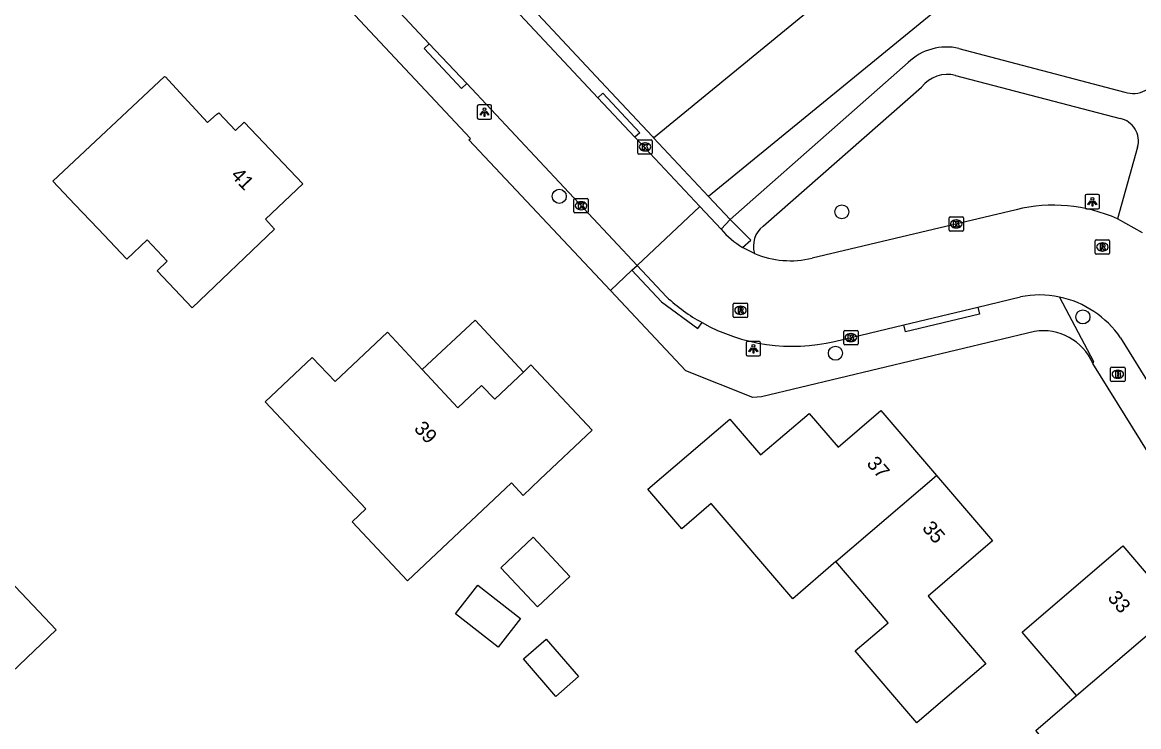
# Model space of a CAD drawing. Extents: x 157321 to 158827, y 386650 to 388532.
# Drawn here: x 157911.7 to 157989.3, y 388265 to 388313.9 of the extents above; entities that cross this region are included whole.
import ezdxf

# ---------------------------------------------------------------- set-up
doc = ezdxf.new("R2010")
doc.units = 0
for name, color, linetype in [('IMGEO_Boom', 7, 'Continuous'), ('IMGEO_Brandkraan', 7, 'Continuous'), ('IMGEO_Kolk', 7, 'Continuous'), ('IMGEO_Lichtpunt', 7, 'Continuous'), ('IMGEO_Loofbos', 7, 'Continuous'), ('IMGEO_Pand', 7, 'Continuous'), ('IMGEO_Pand_nummerreeks', 7, 'Continuous'), ('IMGEO_Pand_overbouw', 7, 'Continuous'), ('IMGEO_Rijbaan_lokaal_open', 7, 'Continuous'), ('IMGEO_Rioolput', 7, 'Continuous'), ('IMGEO_Voetpad_halfverhard', 7, 'Continuous'), ('IMGEO_Voetpad_open', 7, 'Continuous')]:
    doc.layers.add(name, color=color, linetype=linetype)

msp = doc.modelspace()

# ---------------------------------------------------------------- linework, layer by layer
at = {"layer": 'IMGEO_Boom'}
for centre in [(157949.039, 388301.862), (157968.668, 388300.784), (157985.414, 388293.487), (157968.225, 388290.967)]:
    msp.add_circle(centre, 0.489, dxfattribs=at)
at = {"layer": 'IMGEO_Brandkraan'}
for p, q in [((157987.345, 388289.082), (157987.345, 388289.934)), ((157987.42, 388290.008), (157988.272, 388290.008)), ((157987.833, 388289.788), (157987.858, 388289.788)), ((157988.346, 388289.934), (157988.346, 388289.082)), ((157988.272, 388289.008), (157987.42, 388289.008)), ((157987.856, 388289.228), (157987.831, 388289.228))]:
    msp.add_line(p, q, dxfattribs=at)
for points in [[(157987.345, 388289.082), (157987.345, 388289.934)], [(157987.42, 388290.008), (157988.272, 388290.008)], [(157987.693, 388289.708), (157987.693, 388289.308), (157987.906, 388289.308)], [(157987.924, 388289.708), (157987.693, 388289.708)], [(157987.872, 388289.627), (157987.818, 388289.627), (157987.818, 388289.551)], [(157988.346, 388289.934), (157988.346, 388289.082)], [(157988.272, 388289.008), (157987.42, 388289.008)], [(157987.818, 388289.551), (157987.871, 388289.551)], [(157987.88, 388289.475), (157987.818, 388289.475), (157987.818, 388289.394)], [(157987.818, 388289.394), (157987.88, 388289.394)]]:
    msp.add_lwpolyline(points, dxfattribs=at)
for centre, radius, start, end in [((157987.422, 388289.932), 0.0765, 91.55205, 178.44795), ((157987.422, 388289.932), 0.0765, 91.55205, 178.44795), ((157987.873, 388289.589), 0.0379, 267.82845, 90.93552), ((157987.928, 388289.563), 0.145, 59.4692, 91.53667), ((157987.953, 388289.61), 0.0922, 285.51372, 58.15012), ((157988.27, 388289.932), 0.0765, 1.55205, 88.44795), ((157988.27, 388289.932), 0.0765, 1.55205, 88.44795), ((157987.422, 388289.084), 0.0765, 181.55205, 268.44795), ((157987.422, 388289.084), 0.0765, 181.55205, 268.44795), ((157987.881, 388289.434), 0.0404, 269.87594, 90.50774), ((157987.912, 388289.559), 0.251, 268.66757, 293.53466), ((157987.958, 388289.418), 0.105, 301.31148, 78.98903), ((157988.27, 388289.084), 0.0765, 271.55205, 358.44795), ((157988.27, 388289.084), 0.0765, 271.55205, 358.44795)]:
    msp.add_arc(centre, radius, start, end, dxfattribs=at)
for centre, major_axis, ratio, start_param, end_param in [((157987.832, 388289.508), (-0.387, 0.002), 0.722429, 4.712389, 7.853982), ((157987.857, 388289.508), (-0.39, 0.002), 0.717154, 1.570796, 4.712389)]:
    msp.add_ellipse(centre, major_axis=major_axis, ratio=ratio, start_param=start_param, end_param=end_param, dxfattribs=at)
at = {"layer": 'IMGEO_Kolk'}
for p, q in [((157954.498, 388304.867), (157954.498, 388305.719)), ((157954.573, 388305.793), (157955.425, 388305.793)), ((157954.986, 388305.573), (157955.011, 388305.573)), ((157955.499, 388305.719), (157955.499, 388304.867)), ((157955.425, 388304.793), (157954.573, 388304.793)), ((157955.009, 388305.013), (157954.984, 388305.013)), ((157950.052, 388300.783), (157950.052, 388301.635)), ((157950.127, 388301.709), (157950.979, 388301.709)), ((157950.54, 388301.489), (157950.565, 388301.489)), ((157951.053, 388301.635), (157951.053, 388300.783)), ((157950.979, 388300.709), (157950.127, 388300.709)), ((157950.563, 388300.929), (157950.538, 388300.929)), ((157976.192, 388300.443), (157977.044, 388300.443)), ((157976.117, 388299.517), (157976.117, 388300.369)), ((157976.628, 388299.663), (157976.603, 388299.663)), ((157976.605, 388300.223), (157976.63, 388300.223)), ((157977.118, 388300.369), (157977.118, 388299.517)), ((157977.044, 388299.443), (157976.192, 388299.443)), ((157968.798, 388291.627), (157968.798, 388292.479)), ((157968.873, 388292.553), (157969.725, 388292.553)), ((157969.286, 388292.333), (157969.311, 388292.333)), ((157969.799, 388292.479), (157969.799, 388291.627)), ((157969.725, 388291.553), (157968.873, 388291.553)), ((157969.309, 388291.773), (157969.284, 388291.773))]:
    msp.add_line(p, q, dxfattribs=at)
for points in [[(157954.498, 388304.867), (157954.498, 388305.719)], [(157954.573, 388305.793), (157955.425, 388305.793)], [(157954.819, 388305.493), (157954.942, 388305.493), (157954.942, 388305.342), (157955.072, 388305.493), (157955.236, 388305.493), (157955.09, 388305.342), (157955.243, 388305.093), (157955.091, 388305.093), (157955.006, 388305.257), (157954.942, 388305.19), (157954.942, 388305.093), (157954.819, 388305.093), (157954.819, 388305.493)], [(157955.499, 388305.719), (157955.499, 388304.867)], [(157955.425, 388304.793), (157954.573, 388304.793)], [(157950.052, 388300.783), (157950.052, 388301.635)], [(157950.127, 388301.709), (157950.979, 388301.709)], [(157950.373, 388301.409), (157950.496, 388301.409), (157950.496, 388301.258), (157950.626, 388301.409), (157950.79, 388301.409), (157950.644, 388301.258), (157950.797, 388301.009), (157950.645, 388301.009), (157950.56, 388301.173), (157950.496, 388301.106), (157950.496, 388301.009), (157950.373, 388301.009), (157950.373, 388301.409)], [(157951.053, 388301.635), (157951.053, 388300.783)], [(157950.979, 388300.709), (157950.127, 388300.709)], [(157976.192, 388300.443), (157977.044, 388300.443)], [(157976.117, 388299.517), (157976.117, 388300.369)], [(157976.438, 388300.143), (157976.561, 388300.143), (157976.561, 388299.992), (157976.691, 388300.143), (157976.855, 388300.143), (157976.709, 388299.992), (157976.862, 388299.743), (157976.71, 388299.743), (157976.625, 388299.907), (157976.561, 388299.84), (157976.561, 388299.743), (157976.438, 388299.743), (157976.438, 388300.143)], [(157977.118, 388300.369), (157977.118, 388299.517)], [(157977.044, 388299.443), (157976.192, 388299.443)], [(157968.798, 388291.627), (157968.798, 388292.479)], [(157968.873, 388292.553), (157969.725, 388292.553)], [(157969.119, 388292.253), (157969.242, 388292.253), (157969.242, 388292.102), (157969.372, 388292.253), (157969.536, 388292.253), (157969.39, 388292.102), (157969.543, 388291.853), (157969.391, 388291.853), (157969.306, 388292.017), (157969.242, 388291.95), (157969.242, 388291.853), (157969.119, 388291.853), (157969.119, 388292.253)], [(157969.799, 388292.479), (157969.799, 388291.627)], [(157969.725, 388291.553), (157968.873, 388291.553)]]:
    msp.add_lwpolyline(points, dxfattribs=at)
for centre, start, end in [((157954.575, 388305.717), 91.55205, 178.44795), ((157954.575, 388305.717), 91.55205, 178.44795), ((157955.423, 388305.717), 1.55205, 88.44795), ((157955.423, 388305.717), 1.55205, 88.44795), ((157954.575, 388304.869), 181.55205, 268.44795), ((157954.575, 388304.869), 181.55205, 268.44795), ((157955.423, 388304.869), 271.55205, 358.44795), ((157955.423, 388304.869), 271.55205, 358.44795), ((157950.129, 388301.633), 91.55205, 178.44795), ((157950.129, 388301.633), 91.55205, 178.44795), ((157950.977, 388301.633), 1.55205, 88.44795), ((157950.977, 388301.633), 1.55205, 88.44795), ((157950.129, 388300.785), 181.55205, 268.44795), ((157950.129, 388300.785), 181.55205, 268.44795), ((157950.977, 388300.785), 271.55205, 358.44795), ((157950.977, 388300.785), 271.55205, 358.44795), ((157976.194, 388300.367), 91.55205, 178.44795), ((157976.194, 388300.367), 91.55205, 178.44795), ((157977.042, 388300.367), 1.55205, 88.44795), ((157977.042, 388300.367), 1.55205, 88.44795), ((157976.194, 388299.519), 181.55205, 268.44795), ((157976.194, 388299.519), 181.55205, 268.44795), ((157977.042, 388299.519), 271.55205, 358.44795), ((157977.042, 388299.519), 271.55205, 358.44795), ((157968.875, 388292.477), 91.55205, 178.44795), ((157968.875, 388292.477), 91.55205, 178.44795), ((157969.723, 388292.477), 1.55205, 88.44795), ((157969.723, 388292.477), 1.55205, 88.44795), ((157968.875, 388291.629), 181.55205, 268.44795), ((157968.875, 388291.629), 181.55205, 268.44795), ((157969.723, 388291.629), 271.55205, 358.44795), ((157969.723, 388291.629), 271.55205, 358.44795)]:
    msp.add_arc(centre, 0.0765, start, end, dxfattribs=at)
for centre, major_axis, ratio, start_param, end_param in [((157954.985, 388305.293), (-0.387, 0.002), 0.722429, 4.712389, 7.853982), ((157955.01, 388305.293), (-0.39, 0.002), 0.717154, 1.570796, 4.712389), ((157950.539, 388301.209), (-0.387, 0.002), 0.722429, 4.712389, 7.853982), ((157950.564, 388301.209), (-0.39, 0.002), 0.717154, 1.570796, 4.712389), ((157976.604, 388299.943), (-0.387, 0.002), 0.722429, 4.712389, 7.853982), ((157976.629, 388299.943), (-0.39, 0.002), 0.717154, 1.570796, 4.712389), ((157969.285, 388292.053), (-0.387, 0.002), 0.722429, 4.712389, 7.853982), ((157969.31, 388292.053), (-0.39, 0.002), 0.717154, 1.570796, 4.712389)]:
    msp.add_ellipse(centre, major_axis=major_axis, ratio=ratio, start_param=start_param, end_param=end_param, dxfattribs=at)
at = {"layer": 'IMGEO_Lichtpunt'}
for p, q in [((157944.246, 388308.21), (157943.438, 388308.21)), ((157944.246, 388308.21), (157943.438, 388308.21)), ((157943.344, 388308.115), (157943.344, 388307.308)), ((157943.344, 388308.115), (157943.344, 388307.308)), ((157944.34, 388307.308), (157944.34, 388308.115)), ((157944.34, 388307.308), (157944.34, 388308.115)), ((157943.438, 388307.214), (157944.246, 388307.214)), ((157943.438, 388307.214), (157944.246, 388307.214)), ((157986.476, 388301.982), (157985.668, 388301.982)), ((157986.476, 388301.982), (157985.668, 388301.982)), ((157985.574, 388301.887), (157985.574, 388301.08)), ((157985.574, 388301.887), (157985.574, 388301.08)), ((157986.57, 388301.08), (157986.57, 388301.887)), ((157986.57, 388301.08), (157986.57, 388301.887)), ((157985.668, 388300.986), (157986.476, 388300.986)), ((157985.668, 388300.986), (157986.476, 388300.986)), ((157962.023, 388291.679), (157962.023, 388290.872)), ((157962.023, 388291.679), (157962.023, 388290.872)), ((157962.925, 388291.774), (157962.117, 388291.774)), ((157962.925, 388291.774), (157962.117, 388291.774)), ((157963.019, 388290.872), (157963.019, 388291.679)), ((157963.019, 388290.872), (157963.019, 388291.679)), ((157962.117, 388290.778), (157962.925, 388290.778)), ((157962.117, 388290.778), (157962.925, 388290.778))]:
    msp.add_line(p, q, dxfattribs=at)
for points in [[(157943.718, 388307.779), (157943.757, 388307.751), (157943.569, 388307.489), (157943.531, 388307.516), (157943.718, 388307.779)], [(157943.82, 388307.731), (157943.867, 388307.731), (157943.867, 388307.409), (157943.82, 388307.409), (157943.82, 388307.731)], [(157943.93, 388307.751), (157943.968, 388307.778), (157944.155, 388307.516), (157944.116, 388307.488), (157943.93, 388307.751)], [(157985.948, 388301.551), (157985.987, 388301.523), (157985.799, 388301.261), (157985.761, 388301.288), (157985.948, 388301.551)], [(157986.05, 388301.503), (157986.097, 388301.503), (157986.097, 388301.181), (157986.05, 388301.181), (157986.05, 388301.503)], [(157986.16, 388301.523), (157986.198, 388301.55), (157986.385, 388301.288), (157986.346, 388301.26), (157986.16, 388301.523)], [(157962.397, 388291.343), (157962.436, 388291.315), (157962.248, 388291.053), (157962.21, 388291.08), (157962.397, 388291.343)], [(157962.499, 388291.295), (157962.546, 388291.295), (157962.546, 388290.973), (157962.499, 388290.973), (157962.499, 388291.295)], [(157962.609, 388291.315), (157962.647, 388291.342), (157962.834, 388291.08), (157962.795, 388291.052), (157962.609, 388291.315)]]:
    msp.add_lwpolyline(points, dxfattribs=at)
for centre in [(157943.843, 388307.913), (157986.073, 388301.685), (157962.522, 388291.477)]:
    msp.add_circle(centre, 0.0994, dxfattribs=at)
for centre, start, end in [((157943.438, 388308.115), 90, 180), ((157943.438, 388308.115), 90, 180), ((157944.246, 388308.115), 0, 90), ((157944.246, 388308.115), 0, 90), ((157943.438, 388307.308), 180, 270), ((157943.438, 388307.308), 180, 270), ((157944.246, 388307.308), 270, 0), ((157944.246, 388307.308), 270, 360), ((157985.668, 388301.887), 90, 180), ((157985.668, 388301.887), 90, 180), ((157986.476, 388301.887), 0, 90), ((157986.476, 388301.887), 0, 90), ((157985.668, 388301.08), 180, 270), ((157985.668, 388301.08), 180, 270), ((157986.476, 388301.08), 270, 0), ((157986.476, 388301.08), 270, 360), ((157962.117, 388291.679), 90, 180), ((157962.117, 388291.679), 90, 180), ((157962.925, 388291.679), 0, 90), ((157962.925, 388291.679), 0, 90), ((157962.117, 388290.872), 180, 270), ((157962.117, 388290.872), 180, 270), ((157962.925, 388290.872), 270, 0), ((157962.925, 388290.872), 270, 360)]:
    msp.add_arc(centre, 0.0946, start, end, dxfattribs=at)
at = {"layer": 'IMGEO_Loofbos'}
for points in [[(158076.39, 388391.482), (158069.292, 388385.849), (158060.306, 388384.914), (158055.158, 388382.105), (158046.331, 388374.353), (158028.993, 388357.871), (158009.905, 388341.844), (158000, 388334.269), (157985.993, 388323.558), (157974.113, 388313.865), (157959.396, 388301.857)], [(157955.586, 388305.933), (157970.714, 388318.318)]]:
    msp.add_lwpolyline(points, dxfattribs=at)
at = {"layer": 'IMGEO_Pand'}
for points in [[(157921.095, 388296.68), (157921.805, 388297.355), (157920.401, 388298.83), (157919.003, 388297.5), (157917.008, 388299.596), (157915.39, 388301.295), (157913.86, 388302.903), (157921.61, 388310.175), (157921.705, 388310.129), (157921.883, 388309.936), (157924.608, 388306.997), (157925.252, 388307.578), (157925.384, 388307.664), (157926.537, 388306.443), (157927.141, 388307.008), (157931.211, 388302.733), (157928.618, 388300.264), (157929.259, 388299.591), (157923.522, 388294.13), (157921.095, 388296.68)], [(157934.658, 388279.259), (157935.606, 388280.151), (157928.615, 388287.583), (157931.878, 388290.667), (157933.465, 388289.006), (157937.105, 388292.425), (157939.512, 388289.838), (157939.831, 388289.496), (157941.986, 388287.181), (157943.64, 388288.722), (157944.551, 388287.77), (157946.211, 388289.338), (157946.551, 388289.659), (157947.073, 388290.152), (157951.33, 388285.62), (157947.689, 388282.195), (157946.522, 388281.097), (157945.714, 388281.958), (157938.502, 388275.172), (157934.658, 388279.259)], [(157968.261, 388276.499), (157965.257, 388273.924), (157959.595, 388280.53), (157957.551, 388278.778), (157955.202, 388281.519), (157957.095, 388283.142), (157960.891, 388286.396), (157963.019, 388283.905), (157966.391, 388286.79), (157968.417, 388284.445), (157971.377, 388286.983), (157975.241, 388282.487)], [(157975.241, 388282.487), (157979.143, 388277.947), (157974.667, 388274.09), (157978.664, 388269.404), (157974.864, 388266.156), (157973.878, 388265.313), (157969.603, 388270.292), (157971.889, 388272.239), (157968.261, 388276.499)], [(157968.261, 388276.499), (157975.241, 388282.487)], [(157947.218, 388278.186), (157949.774, 388275.47), (157947.53, 388273.358), (157944.973, 388276.074), (157947.218, 388278.186)], [(157984.981, 388267.189), (157981.187, 388271.596), (157988.182, 388277.6), (157991.974, 388273.165)], [(157905.897, 388272.117), (157910.019, 388276.035), (157914.078, 388271.765), (157909.956, 388267.847), (157905.897, 388272.117)], [(157943.384, 388274.869), (157946.355, 388272.551), (157944.792, 388270.547), (157941.821, 388272.865), (157943.384, 388274.869)], [(157984.981, 388267.189), (157991.974, 388273.165)], [(157946.547, 388269.74), (157948.127, 388271.109), (157950.379, 388268.509), (157948.799, 388267.14), (157946.547, 388269.74)], [(157984.929, 388255.303), (157981.844, 388258.916), (157984.901, 388261.526), (157982.138, 388264.762), (157984.981, 388267.189)]]:
    msp.add_lwpolyline(points, dxfattribs=at)
at = {"layer": 'IMGEO_Pand_overbouw'}
msp.add_lwpolyline([(157946.551, 388289.659), (157943.195, 388293.265), (157939.512, 388289.838), (157939.831, 388289.496), (157941.986, 388287.181), (157943.64, 388288.722), (157944.551, 388287.77), (157946.211, 388289.338)], close=True, dxfattribs=at)
at = {"layer": 'IMGEO_Rijbaan_lokaal_open'}
for points in [[(157951.726, 388308.71), (157914.247, 388348.739)], [(157940.008, 388312.46), (157923.222, 388330.365), (157909.839, 388344.653)], [(157940.008, 388312.46), (157942.604, 388309.69)], [(157954.438, 388297.068), (157942.604, 388309.69)], [(157954.295, 388305.966), (157951.726, 388308.71)], [(157958.804, 388301.15), (157954.295, 388305.966)], [(157958.804, 388301.15), (157954.438, 388297.068)], [(157960.282, 388299.571), (157958.804, 388301.15)], [(157980.78, 388300.929), (157966.6, 388297.566)], [(157989.555, 388299.317), (157987.817, 388300.296)], [(157962.598, 388297.898), (157961.776, 388298.319)], [(157954.438, 388297.068), (157956.495, 388294.873)], [(157978.128, 388294.175), (157981.073, 388294.882)], [(157972.97, 388292.936), (157978.128, 388294.175)], [(157968.163, 388291.781), (157972.97, 388292.936)], [(157988.029, 388292.036), (157990.326, 388288.343)]]:
    msp.add_lwpolyline(points, dxfattribs=at)
for centre, radius, start, end in [((157983.379, 388290.388), 10.857, 65.87048, 103.84932), ((157965.099, 388303.801), 6.411, 221.29185, 238.78087), ((157965.103, 388303.808), 6.419, 247.02853, 283.48684), ((157982.393, 388288.203), 6.808, 78.2322, 101.17538), ((157965.203, 388304.309), 12.84, 227.29876, 240.89863), ((157982.391, 388288.18), 6.831, 34.36449, 78.25537), ((157965.258, 388304.374), 12.924, 240.82382, 282.98918)]:
    msp.add_arc(centre, radius, start, end, dxfattribs=at)
at = {"layer": 'IMGEO_Rioolput'}
for p, q in [((157986.269, 388297.918), (157986.269, 388298.77)), ((157986.344, 388298.844), (157987.196, 388298.844)), ((157986.757, 388298.624), (157986.782, 388298.624)), ((157987.27, 388298.77), (157987.27, 388297.918)), ((157987.196, 388297.844), (157986.344, 388297.844)), ((157986.78, 388298.064), (157986.755, 388298.064)), ((157961.125, 388293.52), (157961.125, 388294.372)), ((157961.2, 388294.446), (157962.052, 388294.446)), ((157961.613, 388294.226), (157961.638, 388294.226)), ((157962.126, 388294.372), (157962.126, 388293.52)), ((157962.052, 388293.446), (157961.2, 388293.446)), ((157961.636, 388293.666), (157961.611, 388293.666))]:
    msp.add_line(p, q, dxfattribs=at)
for points in [[(157986.269, 388297.918), (157986.269, 388298.77)], [(157986.344, 388298.844), (157987.196, 388298.844)], [(157986.858, 388298.542), (157986.606, 388298.544), (157986.606, 388298.144)], [(157986.606, 388298.144), (157986.73, 388298.144), (157986.73, 388298.306), (157986.741, 388298.306)], [(157986.784, 388298.463), (157986.73, 388298.463), (157986.73, 388298.382)], [(157986.73, 388298.382), (157986.782, 388298.382)], [(157986.788, 388298.277), (157986.859, 388298.144), (157986.999, 388298.144), (157986.934, 388298.27)], [(157987.27, 388298.77), (157987.27, 388297.918)], [(157987.196, 388297.844), (157986.344, 388297.844)], [(157961.125, 388293.52), (157961.125, 388294.372)], [(157961.2, 388294.446), (157962.052, 388294.446)], [(157962.126, 388294.372), (157962.126, 388293.52)], [(157962.052, 388293.446), (157961.2, 388293.446)], [(157961.714, 388294.144), (157961.462, 388294.146), (157961.462, 388293.746)], [(157961.462, 388293.746), (157961.586, 388293.746), (157961.586, 388293.908), (157961.597, 388293.908)], [(157961.64, 388294.065), (157961.586, 388294.065), (157961.586, 388293.984)], [(157961.586, 388293.984), (157961.638, 388293.984)], [(157961.644, 388293.879), (157961.715, 388293.746), (157961.855, 388293.746), (157961.79, 388293.872)]]:
    msp.add_lwpolyline(points, dxfattribs=at)
for centre, radius, start, end in [((157986.346, 388298.768), 0.0765, 91.55205, 178.44795), ((157986.346, 388298.768), 0.0765, 91.55205, 178.44795), ((157986.74, 388298.253), 0.0533, 26.02933, 88.69889), ((157986.766, 388298.571), 0.19, 274.7715, 282.96867), ((157986.79, 388298.367), 0.0964, 77.00612, 93.18647), ((157986.804, 388298.424), 0.0378, 276.66336, 79.67722), ((157986.857, 388298.432), 0.109, 350.36119, 89.41601), ((157986.855, 388298.432), 0.112, 277.58423, 350.98172), ((157986.839, 388298.217), 0.108, 29.51342, 73.79051), ((157987.194, 388298.768), 0.0765, 1.55205, 88.44795), ((157987.194, 388298.768), 0.0765, 1.55205, 88.44795), ((157986.346, 388297.92), 0.0765, 181.55205, 268.44795), ((157986.346, 388297.92), 0.0765, 181.55205, 268.44795), ((157987.194, 388297.92), 0.0765, 271.55205, 358.44795), ((157987.194, 388297.92), 0.0765, 271.55205, 358.44795), ((157961.202, 388294.37), 0.0765, 91.55205, 178.44795), ((157961.202, 388294.37), 0.0765, 91.55205, 178.44795), ((157962.05, 388294.37), 0.0765, 1.55205, 88.44795), ((157962.05, 388294.37), 0.0765, 1.55205, 88.44795), ((157961.202, 388293.522), 0.0765, 181.55205, 268.44795), ((157961.202, 388293.522), 0.0765, 181.55205, 268.44795), ((157961.596, 388293.855), 0.0533, 26.02933, 88.69889), ((157961.622, 388294.173), 0.19, 274.7715, 282.96867), ((157961.646, 388293.969), 0.0964, 77.00612, 93.18647), ((157961.66, 388294.026), 0.0378, 276.66336, 79.67722), ((157961.713, 388294.034), 0.109, 350.36119, 89.41601), ((157961.711, 388294.034), 0.112, 277.58423, 350.98172), ((157961.695, 388293.819), 0.108, 29.51342, 73.79051), ((157962.05, 388293.522), 0.0765, 271.55205, 358.44795), ((157962.05, 388293.522), 0.0765, 271.55205, 358.44795)]:
    msp.add_arc(centre, radius, start, end, dxfattribs=at)
for centre, major_axis, ratio, start_param, end_param in [((157986.756, 388298.344), (-0.387, 0.002), 0.722429, 4.712389, 7.853982), ((157986.781, 388298.344), (-0.39, 0.002), 0.717154, 1.570796, 4.712389), ((157961.612, 388293.946), (-0.387, 0.002), 0.722429, 4.712389, 7.853982), ((157961.637, 388293.946), (-0.39, 0.002), 0.717154, 1.570796, 4.712389)]:
    msp.add_ellipse(centre, major_axis=major_axis, ratio=ratio, start_param=start_param, end_param=end_param, dxfattribs=at)
at = {"layer": 'IMGEO_Voetpad_halfverhard'}
for points in [[(157976.8, 388312.125), (157988.335, 388309.094)], [(157960.903, 388300.245), (157973.281, 388311.147)], [(157976.571, 388310.259), (157988, 388307.261)], [(157963.203, 388299.795), (157974.213, 388309.439)], [(157989.217, 388305.278), (157987.817, 388300.296)]]:
    msp.add_lwpolyline(points, dxfattribs=at)
for centre, radius, start, end in [((157975.923, 388308.462), 3.767, 76.53323, 134.5301), ((157976.015, 388308.057), 2.271, 75.83244, 142.51804), ((157988.907, 388310.807), 1.806, 251.53644, 344.26038), ((157987.685, 388305.703), 1.59, 344.51466, 78.5616), ((157964.287, 388298.404), 1.763, 127.92667, 196.6958)]:
    msp.add_arc(centre, radius, start, end, dxfattribs=at)
at = {"layer": 'IMGEO_Voetpad_open'}
for points in [[(157912.727, 388351.742), (157951.929, 388309.841), (157955.517, 388306.006), (157955.586, 388305.933)], [(157952.587, 388295.33), (157942.765, 388305.781), (157942.859, 388305.88), (157917.711, 388332.71)], [(157942.604, 388309.69), (157942.24, 388309.349), (157939.644, 388312.119), (157940.008, 388312.46)], [(157951.726, 388308.71), (157952.069, 388309.027), (157954.626, 388306.276), (157954.295, 388305.966)], [(157955.586, 388305.933), (157959.396, 388301.857)], [(157959.396, 388301.857), (157960.903, 388300.245)], [(157960.282, 388299.571), (157960.903, 388300.245)], [(157961.776, 388298.319), (157962.337, 388298.818), (157960.903, 388300.245)], [(157952.587, 388295.33), (157954.074, 388296.727)], [(157954.074, 388296.727), (157954.438, 388297.068)], [(157954.074, 388296.727), (157956.131, 388294.532), (157958.665, 388292.685), (157958.958, 388293.09)], [(157982.059, 388292.481), (157963.078, 388287.931), (157962.486, 388287.883), (157957.838, 388289.743), (157952.587, 388295.33)], [(157983.781, 388294.868), (157986.159, 388290.403), (157986.104, 388290.261)], [(157978.128, 388294.175), (157978.244, 388293.689), (157973.086, 388292.45), (157972.97, 388292.936)], [(158028.858, 388221.506), (158011.14, 388250), (158000, 388267.915), (157986.104, 388290.261)]]:
    msp.add_lwpolyline(points, dxfattribs=at)
msp.add_arc((157982.652, 388288.767), 3.762, 23.40983, 99.07195, dxfattribs=at)

# ---------------------------------------------------------------- texts
at = {"layer": 'IMGEO_Pand_nummerreeks'}
for s, rotation, p in [('41', 313.58893, (157926.165, 388303.276)), ('39', 312.94871, (157938.894, 388285.689)), ('37', 310.68056, (157970.341, 388283.28)), ('35', 310.68056, (157974.2, 388278.791)), ('33', 310.58764, (157987.085, 388273.957))]:
    msp.add_text(s, height=1, rotation=rotation, dxfattribs=at).set_placement(p)

doc.saveas('drawing.dxf')
